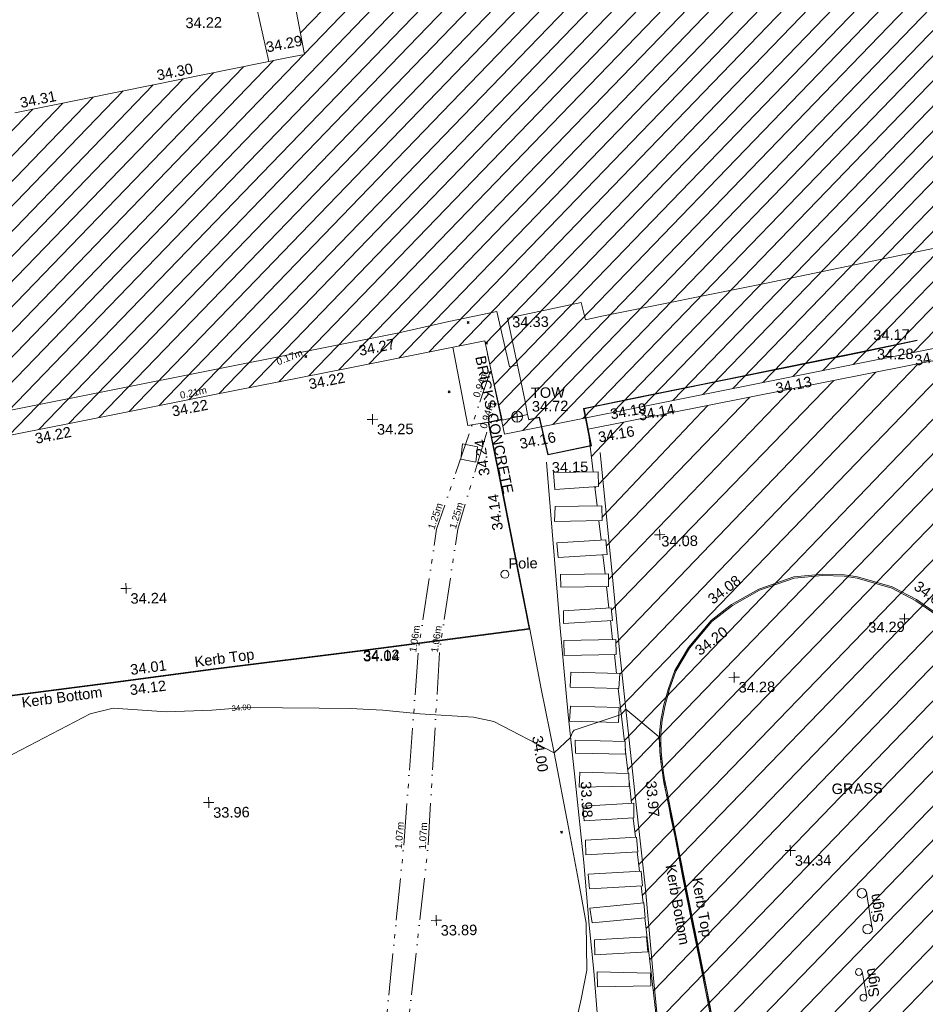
# Model space of a CAD drawing. Header units: millimetres. Extents: x -287732 to 520720, y -103372 to 287754.
# Tile 350 of 380: x 261136 to 293596, y 212750 to 248016. Entities that reach past the tile are written whole.
import ezdxf

# ---------------------------------------------------------------- set-up
doc = ezdxf.new("R2010")
doc.units = ezdxf.units.MM
for name, pattern in [('IMPORT-HIDDEN2 _3_', [4762.5, 3175, -1587.5]), ('IMPORT-UG_DRAINAGE_UNIDENTIFIED_QLB2 _2_', [2700, 1500, -300.0000000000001, 0, -250, 150, -300.0000000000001, 0, -200]), ('IMPORT-UG_ELEC_LV_QLB2 _2_', [2700, 1500, -300.0000000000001, 0, -250, 150, -300.0000000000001, 0, -200]), ('IMPORT-UG_ELEC_STREET LIGHTING_QLB2 _2_', [2700, 1500, -300.0000000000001, 0, -250, 150, -300.0000000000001, 0, -200])]:
    doc.linetypes.add(name, pattern=pattern)
for name, color, linetype, lineweight, true_color in [('00_TOPO_BUILDING_OUTLINE', 5, 'Continuous', 9, 0x0000ff), ('00_TOPO_FURN_POLE', 7, 'Continuous', 9, 0x666666), ('00_TOPO_FURN_SIGN', 7, 'Continuous', 9, 0x666666), ('00_TOPO_KERB_BOTTOM', 1, 'Continuous', 9, 0xff0000), ('00_TOPO_KERB_TOP', 7, 'Continuous', 9, 0xa500a5), ('00_TOPO_LEVEL_SPOT', 7, 'Continuous', 9, 0x666666), ('00_TOPO_ROAD_MARKING_WHITE_CONTINUOUS', 7, 'Continuous', 9, 0x999999), ('00_TOPO_TOP_OF_WALL', 7, 'Continuous', 9, 0x666666), ('00_TOPO_WALL', 7, 'Continuous', 9, 0x7c00a5), ('00_UAV_BUILDING_HATCH', 7, 'Continuous', 9, 0x999999), ('00_UAV_BUILDING_OUTLINE', 5, 'Continuous', 9, 0x0000ff), ('00_UAV_CONCRETE', 9, 'Continuous', 9, 0x808080), ('00_UAV_FORM_LINES', 7, 'Continuous', 9, 0x666666), ('00_UAV_FURN_POLE', 7, 'Continuous', 9, 0x666666), ('00_UAV_LEVEL_SPOT', 7, 'Continuous', 9, 0x666666), ('00_UAV_SERV_IC', 5, 'Continuous', 9, 0x0000ff), ('01_DTM_CONTOUR_MNR', 7, 'Continuous', 9, 0xa5a552), ('01_DTM_CONTOUR_MNR_LABELS', 7, 'Continuous', 9, 0xa5a552), ('12333-PUM-2D-U-0001-C01 - Rev2_REVIT IMPORT_dwg', 7, 'Continuous', 9, 0x767676), ('PUM-CHAMBER EXTENTS', 6, 'IMPORT-HIDDEN2 _3_', 9, 0xff00ff), ('PUM-ELECTRIC-LV-QLB2', 1, 'IMPORT-UG_ELEC_LV_QLB2 _2_', 9, 0xff0000), ('PUM-UNABLE TO SURVEY', 190, 'Continuous', 9, 0x7f00ff), ('PUM-UNIDENTIFIED-QLB2', 150, 'IMPORT-UG_DRAINAGE_UNIDENTIFIED_QLB2 _2_', 9, 0x007fff), ('PUM-WATER-MH', 5, 'Continuous', 9, 0x0000ff)]:
    doc.layers.add(name, color=color, linetype=linetype, lineweight=lineweight, true_color=true_color)
for name, color, linetype, lineweight in [('00_TOPO_DRIVE_WAY', 7, 'Continuous', 9), ('00_TOPO_PEDASTRIAN', 7, 'Continuous', 9), ('00_TOPO_SURVEY_TEXT', 7, 'Continuous', 9), ('00_UAV_SURVEY_TEXT', 7, 'Continuous', 9), ('GEN-TEXT', 7, 'Continuous', 9)]:
    doc.layers.add(name, color=color, linetype=linetype, lineweight=lineweight)
doc.styles.add('Arial_1', font='arial.ttf', dxfattribs={"height": 250})
doc.styles.add('Swis721 Lt BT_1', font='swissl.ttf', dxfattribs={"height": 200})
doc.styles.add('Swis721 Lt BT_2', font='swissl.ttf', dxfattribs={"height": 375})

# ---------------------------------------------------------------- blocks, each defined once
blk = doc.blocks.new('12333-PUM-2D-U-0001-C01 - Rev2_REVIT IMPORT_dwg_MM-2077200-Site Location Plan Proposed')
at = {"layer": '00_TOPO_LEVEL_SPOT', "color": 254, "true_color": 0xcccccc, "flags": 128}
for points in [[(0, -500.0000000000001), (0, 0), (-500.0000000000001, 0)], [(500.0000000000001, 0), (0, 0), (0, 500.0000000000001)]]:
    blk.add_lwpolyline(points, dxfattribs=at)
blk = doc.blocks.new('12333-PUM-2D-U-0001-C01 - Rev2_REVIT IMPORT_dwg_TOW-2077202-Site Location Plan Proposed')
at = {"layer": '00_TOPO_TOP_OF_WALL', "color": 254, "true_color": 0xcccccc, "flags": 128}
for points in [[(0, 525.0554400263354), (0, 0), (-525.0554401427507, 0)], [(525.0554401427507, 0), (0, 0), (0, -525.0554400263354)]]:
    blk.add_lwpolyline(points, dxfattribs=at)
at = {"layer": '00_TOPO_TOP_OF_WALL', "color": 254, "true_color": 0xcccccc}
blk.add_circle((0, 0), 525.0554401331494, dxfattribs=at)
blk = doc.blocks.new('12333-PUM-2D-U-0001-C01 - Rev2_REVIT IMPORT_dwg_MSL_Sign_SYM-2077194-Site Location Plan Proposed')
at = {"layer": '00_TOPO_FURN_SIGN', "color": 254, "true_color": 0xcccccc}
blk.add_line((1862.281444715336, 0), (-1862.281444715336, 0), dxfattribs=at)
for centre, radius in [((-1862.281444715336, -488.8448533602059), 488.8448533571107), ((1862.281444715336, -488.8448533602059), 488.8448533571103)]:
    blk.add_circle(centre, radius, dxfattribs=at)
blk = doc.blocks.new('12333-PUM-2D-U-0001-C01 - Rev2_REVIT IMPORT_dwg_POLE_2-2077241-Site Location Plan Proposed')
at = {"layer": '00_TOPO_FURN_POLE', "color": 254, "true_color": 0xcccccc}
blk.add_circle((0, 0), 375.0000000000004, dxfattribs=at)
blk = doc.blocks.new('12333-PUM-2D-U-0001-C01 - Rev2_REVIT IMPORT_dwg_UAV-2077255-Site Location Plan Proposed')
at = {"layer": '00_UAV_LEVEL_SPOT', "color": 254, "true_color": 0xcccccc, "flags": 128}
for points in [[(0, -500.0000000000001), (0, 0), (-500.0000000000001, 0)], [(500.0000000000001, 0), (0, 0), (0, 500.0000000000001)]]:
    blk.add_lwpolyline(points, dxfattribs=at)
blk = doc.blocks.new('12333-PUM-2D-U-0001-C01 - Rev2_REVIT IMPORT_dwg_MGS62954_T2_Galway_ITM_3d_Rev1-2077680-Site Location Plan Proposed')
at = {"layer": '00_UAV_BUILDING_HATCH', "true_color": 0xcccccc}
h = blk.add_hatch(dxfattribs=at)
h.set_pattern_fill('FP_1', color=254, style=0, pattern_type=2)
h.set_pattern_definition([(45, (0, 0), (-441.9417382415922, 441.9417382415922), [])])
h.paths.add_polyline_path([(534124497.0780003, 725775488.5585002), (534146780.0780002, 725779531.5585002), (534146621.0780002, 725780328.5585002), (534183857.1075001, 725787049.1125003), (534184497.1075001, 725783702.1125001), (534202575.1075001, 725786975.1125003), (534201976.1075, 725790381.1125002), (534239197.0865001, 725797194.0905002), (534239338.0865001, 725796376.0905002), (534261663.0865001, 725800388.0905001), (534259564.2060555, 725811742.1253061), (534258677.2803519, 725812121.8622999), (534251257.0865, 725810806.0905002), (534250975.0865, 725812184.0905002), (534249213.0865002, 725811873.0905002), (534249448.0865, 725810468.0905002), (534244617.0865, 725809642.0905), (534241121.0865001, 725828862.0905001), (534229957.0865001, 725826793.0905), (534233411.0865, 725807582.0905), (534221779.0865001, 725805445.0905001), (534220752.0865002, 725810867.0905001), (534215719.0865001, 725809946.0905001), (534216316.0865001, 725806625.0905002), (534217076.0865, 725806760.0905002), (534217446.0865001, 725804662.0905001), (534205756.3195001, 725802533.2090001), (534204628.3195002, 725808845.209), (534205810.3195, 725809078.2090003), (534204970.3195001, 725813494.2090002), (534194424.3195002, 725811546.2090002), (534194268.3195002, 725812372.2090002), (534192207.3195, 725812030.2090002), (534192421.3195001, 725810057.2090002), (534184208.6855001, 725808590.6470003), (534184063.6855002, 725809679.6470002), (534175719.6855002, 725808111.6470002), (534177568.6855002, 725797421.6470003), (534162796.3485001, 725794713.2465), (534162440.3485001, 725796856.2465003), (534164478.3485001, 725797191.2465001), (534163879.3485, 725800515.2465003), (534159002.3485001, 725799595.2465), (534159605.3485001, 725796262.2465003), (534160352.3485001, 725796441.2465003), (534160696.3485001, 725794215.2465001), (534156777.3485001, 725793541.2465), (534156175.3485001, 725796880.2465001), (534147633.3485, 725795342.2465001), (534144688.0165001, 725811270.4695), (534133601.7440002, 725809323.8415003), (534137148.0780001, 725790044.5585002), (534122321.0780001, 725787372.5585002), (534124333.8503805, 725776380.0093426)])
at = {"layer": '00_TOPO_BUILDING_OUTLINE', "color": 254, "true_color": 0xcccccc, "flags": 128}
for points in [[(534188058.0828493, 725787861.187062), (534193919.1674864, 725788933.0934182), (534201065.6022689, 725790280.4810855), (534201448.2837999, 725788136.3355058), (534201583.8039866, 725787308.173642), (534201581.675512, 725787311.017859), (534202577.8800709, 725787493.7602345)], [(534124221.1284872, 725779064.0287179), (534124820.7444681, 725775822.0386165), (534125245.2836477, 725775899.9398292), (534125145.6166385, 725776478.4504373), (534133639.679585, 725778012.757823), (534141891.4203304, 725779511.1741732), (534145939.2929132, 725780299.3827997), (534146057.2373813, 725779612.1525271), (534146460.7820161, 725779700.4323335), (534146222.0326365, 725781148.1654723), (534160372.7522756, 725783695.0785174), (534180779.9572401, 725787396.425519), (534182578.9416649, 725787771.2733631), (534184302.538883, 725788093.9243823), (534184716.2891045, 725786103.2868761), (534185006.1492738, 725786161.2966199), (534184684.0027301, 725787845.464642), (534187334.220765, 725788363.5149004), (534187470.2676793, 725787737.9559948), (534188058.0828493, 725787861.187062)]]:
    blk.add_lwpolyline(points, dxfattribs=at)
at = {"layer": '00_TOPO_DRIVE_WAY', "color": 254, "true_color": 0xcccccc, "flags": 128}
blk.add_lwpolyline([(534186444.445821, 725761858.4987576), (534186652.1511036, 725762418.2491615), (534186888.5262551, 725763418.2892377), (534187116.6600798, 725764447.4201819), (534187125.9503548, 725766131.565474), (534186876.5301303, 725767650.666956), (534186545.4167679, 725769565.8924016), (534186082.1845883, 725772251.5999451), (534185653.1840692, 725774549.9895473), (534185282.300045, 725776699.5052701)], dxfattribs=at)
at = {"layer": '00_TOPO_KERB_BOTTOM', "color": 254, "true_color": 0xcccccc, "flags": 128}
for points in [[(534187935.8968223, 725784663.4813752), (534192340.7347817, 725785487.8449844), (534194614.2016724, 725785900.2535228), (534197272.6921846, 725786388.0136726), (534199349.374141, 725786787.368219)], [(534187935.8968223, 725784663.4813752), (534187372.7539521, 725784557.713435), (534187612.7504259, 725783226.2840396), (534186037.1740813, 725782925.3670722), (534185749.2462204, 725784267.2107875), (534185377.9479048, 725784192.5596375), (534185334.8048877, 725784385.471215)], [(534159081.7184864, 725773800.7949743), (534160591.2100607, 725773956.4887882), (534163250.4022995, 725774251.8050586), (534170234.5195389, 725775028.2004404), (534173918.4789092, 725775446.0606811), (534179294.2212099, 725776025.692972), (534185282.300045, 725776699.5052701), (534184313.4519444, 725782123.0247738), (534183938.0403972, 725784122.845869), (534184418.929028, 725784213.2392157)], [(534199916.5716348, 725776963.9989618), (534199155.7275035, 725777515.509442), (534198302.0189285, 725777985.9452618), (534197058.7765175, 725778362.5450776), (534196578.9967108, 725778449.1685762), (534195806.0105016, 725778486.6623293), (534194782.97023, 725778406.503271), (534193516.8241451, 725777991.2339697), (534192533.4780928, 725777455.8946048), (534191783.9455718, 725776893.092291), (534190965.7597488, 725775943.8211933), (534190451.4253638, 725775127.8446379), (534190214.5760021, 725774488.6145461), (534190038.6771314, 725773900.9283396), (534189919.6663465, 725773358.7713944), (534189870.0772591, 725772896.3482506), (534189865.456423, 725772557.9374964), (534189871.3146925, 725772234.0814176), (534189893.6391512, 725771976.7467979), (534189911.6946899, 725771770.9621509), (534189935.1131366, 725771552.986981), (534189965.3027198, 725771291.0339235), (534189993.9895835, 725771122.7491148), (534190071.3775579, 725770732.1572773), (534190162.2275748, 725770218.4885412), (534190225.8400707, 725769865.956426), (534190347.0362321, 725769218.1569774)], [(534190347.0362321, 725769218.1569774), (534190629.0553181, 725767638.8733405), (534190909.2840674, 725766096.9840559), (534191159.7381805, 725764747.6585265), (534191420.8975773, 725763300.2325867), (534191529.2590874, 725762663.36013)]]:
    blk.add_lwpolyline(points, dxfattribs=at)
at = {"layer": '00_TOPO_KERB_TOP', "color": 254, "true_color": 0xcccccc, "flags": 128}
for points in [[(534187932.5774466, 725784681.1548095), (534189436.4776093, 725784959.7855424), (534191520.9292775, 725785346.6761153), (534194729.6522738, 725785942.9791265), (534197323.4067069, 725786424.6213727), (534199345.5439326, 725786801.5575879)], [(534187932.5774466, 725784681.1548095), (534187351.8899478, 725784572.0916858), (534187591.896102, 725783240.6085863), (534186051.068105, 725782946.3281535), (534185763.1050253, 725784288.3360003), (534185380.78663, 725784211.6303064), (534185341.6773319, 725784386.8482188)], [(534159078.3704405, 725773828.5021414), (534160587.7848048, 725773984.1879917), (534163246.8988171, 725774279.4955747), (534170230.9929529, 725775055.8883882), (534173914.9848872, 725775473.7523224), (534179290.7359683, 725776053.3855599), (534185257.7272719, 725776724.8249707), (534184292.6028033, 725782127.4999365), (534183922.8093885, 725784136.6065189), (534184415.5369201, 725784230.1049981)], [(534199886.8701668, 725776928.9396982), (534199132.776659, 725777475.5568769), (534198285.6618643, 725777943.0826333), (534197050.5347154, 725778317.0516243), (534196577.4494343, 725778403.374006), (534195806.6950484, 725778440.8173121), (534194789.7399431, 725778360.9777806), (534193534.7602636, 725777948.4739947), (534192560.4118542, 725777418.6704596), (534191815.5879186, 725776859.8434998), (534191000.4576248, 725775913.8479203), (534190490.1357445, 725775102.8917446), (534190257.2839894, 725774471.5146215), (534190083.062176, 725773889.431541), (534189964.9558416, 725773351.394845), (534189915.8616649, 725772893.5867908), (534189911.279922, 725772558.0390751), (534189917.0966675, 725772236.4785311), (534189939.2836063, 725771980.729107), (534189957.2981163, 725771775.4120767), (534189980.6499349, 725771558.0570712), (534190010.6773456, 725771297.5111727), (534190039.0528879, 725771131.0526594), (534190116.4132023, 725770740.6004266), (534190207.3313425, 725770226.5465194), (534190270.8967996, 725769874.2750871), (534190392.1405576, 725769226.2114398)], [(534190392.1405576, 725769226.2114398), (534190674.14728, 725767646.9970392), (534190954.3481149, 725766105.2613463), (534191204.8075454, 725764755.9071702), (534191466.0279318, 725763308.1432059), (534191574.1310087, 725762672.7896382)]]:
    blk.add_lwpolyline(points, dxfattribs=at)
at = {"layer": '00_TOPO_PEDASTRIAN', "color": 254, "true_color": 0xcccccc}
for p, q in [((534186269.7000001, 725781682.8000002), (534186231.6000001, 725782292.4000002)), ((534187831.8000002, 725782292.4000002), (534186231.6000001, 725782292.4000002)), ((534187831.8000002, 725781759.0000001), (534187831.8000002, 725782292.4000002)), ((534186269.7000001, 725781682.8000002), (534187831.8000002, 725781759.0000001)), ((534186231.6000001, 725780539.8000002), (534186269.7000001, 725781073.2000002)), ((534187946.1000001, 725781073.2000002), (534186269.7000001, 725781073.2000002)), ((534187946.1000001, 725780539.8000002), (534187946.1000001, 725781073.2000002)), ((534186231.6000001, 725780539.8000002), (534187946.1000001, 725780539.8000002)), ((534186307.8000001, 725779777.8000002), (534188060.4000002, 725779854.0000001)), ((534186307.8000001, 725779777.8000002), (534186345.9000001, 725779244.4000002)), ((534188060.4000002, 725779854.0000001), (534188098.5000002, 725779320.6000001)), ((534186345.9000001, 725779244.4000002), (534188098.5000002, 725779320.6000001)), ((534186422.1000001, 725778177.6000001), (534186422.1000001, 725778634.8000002)), ((534186422.1000001, 725778634.8000002), (534188136.6000001, 725778634.8000001)), ((534188136.6000001, 725778177.6000001), (534188136.6000001, 725778634.8000001)), ((534188136.6000001, 725778177.6000001), (534186422.1000001, 725778177.6000001)), ((534188212.8000001, 725777415.6000001), (534186498.3000002, 725777339.4000002)), ((534186498.3000002, 725776882.2000002), (534186498.3000002, 725777339.4000002)), ((534188250.9000001, 725776958.4000002), (534188212.8000001, 725777415.6000001)), ((534186498.3000002, 725776882.2000002), (534188250.9000001, 725776958.4000002)), ((534186498.3000001, 725775739.2000002), (534186498.3000001, 725776272.6000001)), ((534186498.3000001, 725776272.6000001), (534188365.2000001, 725776272.6000001)), ((534188365.2000001, 725775739.2000002), (534188365.2000001, 725776272.6000001)), ((534188365.2000001, 725775739.2000002), (534186498.3000001, 725775739.2000002)), ((534186688.8000001, 725774596.2000002), (534186726.9000001, 725775129.6000001)), ((534188479.5000002, 725775053.4), (534186726.9000001, 725775129.6000001)), ((534188441.4000002, 725774520.0000001), (534188479.5000002, 725775053.4)), ((534186688.8000001, 725774596.2000002), (534188441.4000002, 725774520.0000001)), ((534186650.7000002, 725773377.0000001), (534186688.8000001, 725773910.4000002)), ((534186688.8000001, 725773910.4000002), (534188441.4000002, 725773834.2000002)), ((534188403.3000002, 725773300.8000002), (534188441.4000002, 725773834.2000002)), ((534188403.3000002, 725773300.8000002), (534186650.7000002, 725773377.0000001)), ((534186841.2000002, 725772234.0000001), (534186841.2000001, 725772691.2000002)), ((534188631.9000001, 725772615.0000001), (534186841.2000001, 725772691.2000002)), ((534188631.9000001, 725772157.8000002), (534188631.9000001, 725772615.0000001)), ((534186841.2000002, 725772234.0000001), (534188631.9000001, 725772157.8000002)), ((534186955.5000002, 725771014.8000002), (534186993.6000001, 725771548.2000002)), ((534188746.2000002, 725771472.0000001), (534186993.6000001, 725771548.2000002)), ((534188746.2000002, 725771014.8000002), (534188746.2000002, 725771472.0000001)), ((534186955.5000002, 725771014.8000002), (534188746.2000002, 725771014.8000002)), ((534188898.6000001, 725770405.2000002), (534187069.8000001, 725770329.0000001)), ((534187107.9000002, 725769795.6000001), (534187069.8000001, 725770329.0000001)), ((534188898.6000001, 725769871.8000002), (534188898.6000001, 725770405.2000002)), ((534187107.9000002, 725769795.6000001), (534188898.6000001, 725769871.8000002)), ((534188974.8000001, 725769186.0000001), (534187146.0000001, 725769109.8000002)), ((534189012.9000002, 725768652.6000001), (534188974.8000001, 725769186.0000001)), ((534187146.0000001, 725768576.4000002), (534187146.0000001, 725769109.8000002)), ((534187146.0000001, 725768576.4000002), (534189012.9000002, 725768652.6000001)), ((534189127.2000001, 725767966.8000002), (534187222.2000001, 725767890.6000001)), ((534187260.3000002, 725767357.2000002), (534187222.2000001, 725767890.6000001)), ((534189165.3, 725767433.4000002), (534189127.2000001, 725767966.8000002)), ((534187260.3000002, 725767357.2000002), (534189165.3, 725767433.4000002)), ((534189203.4000002, 725766823.8000002), (534187260.3000002, 725766671.4)), ((534189241.5000001, 725766290.4000002), (534189203.4000002, 725766823.8000002)), ((534187336.5000001, 725766138.0000001), (534187260.3000002, 725766671.4)), ((534187336.5000001, 725766138.0000001), (534189241.5000001, 725766290.4000002)), ((534189279.6000001, 725765604.6000001), (534187412.7000002, 725765528.4000002)), ((534187412.7000002, 725764995.0000001), (534187412.7000002, 725765528.4000002)), ((534189317.7000001, 725765071.2000002), (534189279.6000001, 725765604.6000001)), ((534187412.7000002, 725764995.0000001), (534189317.7000001, 725765071.2000002)), ((534187488.9000001, 725763852.0000001), (534187488.9000001, 725764385.4000002)), ((534189393.9000002, 725764309.2000002), (534187488.9000001, 725764385.4000002)), ((534189393.9000001, 725763852.0000001), (534189393.9000002, 725764309.2000002)), ((534187488.9000001, 725763852.0000001), (534189393.9000001, 725763852.0000001))]:
    blk.add_line(p, q, dxfattribs=at)
at = {"layer": '00_TOPO_ROAD_MARKING_WHITE_CONTINUOUS', "color": 254, "true_color": 0xcccccc, "flags": 128}
for points in [[(534187920.0000001, 725782980), (534188270, 725778630), (534188490.0000001, 725775770), (534188950.0000001, 725770770.0000001), (534189260, 725767430.0000002), (534189510, 725763990.0000001), (534189680.0000002, 725761800.0000001), (534189900.0000001, 725759450.0000001), (534190100, 725757460.0000001), (534190220, 725755800.0000001), (534190300.0000001, 725754680.0000002), (534190410.0000001, 725753160.0000001), (534190530.0000001, 725751900.0000001)], [(534188240.0000001, 725751470), (534188140.0000001, 725753190.0000001), (534188000.0000001, 725754980), (534187870, 725756600.0000001), (534187829.671832, 725757392.0293423), (534187720, 725758800.0000001), (534187640, 725760030.0000001), (534187510, 725762020), (534187360, 725764410.0000001), (534187230, 725766060.0000001), (534187070.0000001, 725768310.0000001), (534186820.0000001, 725771160), (534186610, 725773610), (534186360.0000001, 725776850), (534185990, 725782670)]]:
    blk.add_lwpolyline(points, dxfattribs=at)
at = {"layer": '00_TOPO_WALL', "color": 254, "true_color": 0xcccccc, "flags": 128}
blk.add_lwpolyline([(534185006.1492738, 725786161.2966199), (534185263.7505907, 725784852.1930948), (534185341.9549416, 725784386.9038423), (534184421.1095001, 725784202.3977656), (534183943.7332617, 725786575.9436938)], dxfattribs=at)
at = {"layer": '00_UAV_BUILDING_OUTLINE', "color": 254, "true_color": 0xcccccc, "flags": 128}
for points in [[(534167158.3838508, 725795512.9939419), (534172076.3945128, 725796414.6754117), (534176994.4051749, 725797316.3568813), (534177568.6855001, 725797421.6470002), (534176816.1715772, 725801772.3088913)], [(534235928.6582541, 725796595.8330029), (534231010.4406745, 725795695.5958499), (534226092.2230951, 725794795.3586969), (534221174.0055155, 725793895.1215438), (534216255.7879361, 725792994.8843907), (534211337.5703565, 725792094.6472379), (534206419.3527769, 725791194.4100847), (534201976.1075, 725790381.1125001), (534202059.7409394, 725789905.5607566), (534202575.1075, 725786975.1125001), (534200583.0496724, 725786614.4528435), (534195663.0590978, 725785723.6945102), (534190743.068523, 725784832.9361768), (534185823.0779483, 725783942.1778437), (534184497.1075, 725783702.1125001), (534183857.1075, 725787049.1125002), (534178936.6077407, 725786161.0348831), (534174016.1079816, 725785272.9572663), (534169095.6082222, 725784384.8796496), (534164175.1084629, 725783496.8020326)]]:
    blk.add_lwpolyline(points, dxfattribs=at)
at = {"layer": '00_UAV_CONCRETE', "color": 254, "true_color": 0xcccccc, "flags": 128}
blk.add_lwpolyline([(534182697.2121847, 725786839.768507), (534183191.1585, 725784032.7409999), (534183922.8093885, 725784136.6065189)], dxfattribs=at)
at = {"layer": '00_UAV_FORM_LINES', "color": 254, "true_color": 0xcccccc, "flags": 128}
blk.add_lwpolyline([(534165337.2367531, 725806359.4939106), (534166562.6855, 725806349.6470001), (534171183.6855001, 725806103.6470001), (534171595.6855001, 725805976.6470001), (534171932.6855001, 725805823.6470002), (534172350.6855001, 725805606.6470001), (534172704.6855, 725805307.6470002), (534172943.6855001, 725804953.6470002), (534173137.6855001, 725804533.6470001), (534173332.6855001, 725803988.6470001), (534173552.6855001, 725803367.6470002), (534173899.6855001, 725802748.6470001), (534174253.6855001, 725802324.6470001), (534174652.6855, 725801966.6470002), (534175090.6855001, 725801496.6470002), (534175335.6855001, 725801051.6470002), (534175498.6855, 725800671.6470002), (534175686.6855001, 725800073.6470002), (534176291.0177509, 725797187.3959152)], dxfattribs=at)
at = {"layer": '01_DTM_CONTOUR_MNR', "color": 254, "true_color": 0xcccccc, "flags": 128}
blk.add_lwpolyline([(534191538.1468534, 725762803.7832167), (534191457.6269957, 725763307.5253992), (534191397.2044101, 725763648.1472566), (534191187.7438138, 725764756.9359535), (534191098.813136, 725765227.5530967), (534190934.2631039, 725766106.065776), (534190782.7272727, 725766909.7727275), (534190647.8990261, 725767644.4747566), (534190443.894813, 725768759.3285743), (534190357.9626649, 725769221.9906664), (534190331.4285715, 725769370.8928572), (534190241.0653753, 725769870), (534190225.934066, 725769943.1868131), (534190171.1838162, 725770222.2367632), (534190075.8333335, 725770709.1666667), (534190074.0064102, 725770730.8012822), (534189997.7412587, 725771121.548252), (534189970, 725771290.0000001), (534189938.862069, 725771549.1034483), (534189910.0000001, 725771770), (534189890, 725771980), (534189872.5000002, 725772221.0714285), (534189870, 725772560.0000002), (534189818.8498856, 725772781.5763655), (534188670.0000001, 725773770.0000001), (534188500, 725773580.0000001), (534186808.8787298, 725773047.8946102), (534186745.67217, 725772985.9080188), (534186680.0000002, 725772790.0000001), (534186080.0000001, 725772250.0000001), (534183937.2353445, 725773417.0221381), (534183207.5364243, 725773587.6687354), (534181286.9548948, 725773734.1378438), (534179966.5007308, 725773887.7476863), (534178798.9117531, 725773968.5714288), (534177686.6812853, 725774006.2305734), (534175064.2890632, 725774068.6470673), (534174896.7851279, 725774058.2823077), (534173843.4824766, 725773993.1063541), (534172209.6830088, 725773965.1116096), (534170298.8850236, 725774131.0504427), (534169479.4382023, 725773941.6853933), (534166430.0000002, 725772420)], dxfattribs=at)
at = {"xscale": 0.375, "yscale": 0.375, "zscale": 0.375}
for name, p in [('12333-PUM-2D-U-0001-C01 - Rev2_REVIT IMPORT_dwg_MM-2077200-Site Location Plan Proposed', (534179780.0000001, 725784310.0000001)), ('12333-PUM-2D-U-0001-C01 - Rev2_REVIT IMPORT_dwg_TOW-2077202-Site Location Plan Proposed', (534184960.7174789, 725784315.8500673)), ('12333-PUM-2D-U-0001-C01 - Rev2_REVIT IMPORT_dwg_UAV-2077255-Site Location Plan Proposed', (534190000.0000001, 725780000)), ('12333-PUM-2D-U-0001-C01 - Rev2_REVIT IMPORT_dwg_POLE_2-2077241-Site Location Plan Proposed', (534184426.1585001, 725778680.741)), ('12333-PUM-2D-U-0001-C01 - Rev2_REVIT IMPORT_dwg_MM-2077200-Site Location Plan Proposed', (534170840, 725778410)), ('12333-PUM-2D-U-0001-C01 - Rev2_REVIT IMPORT_dwg_MM-2077200-Site Location Plan Proposed', (534198723.0416445, 725776830.9902517)), ('12333-PUM-2D-U-0001-C01 - Rev2_REVIT IMPORT_dwg_MM-2077200-Site Location Plan Proposed', (534192578.5962873, 725774848.4884566)), ('12333-PUM-2D-U-0001-C01 - Rev2_REVIT IMPORT_dwg_MM-2077200-Site Location Plan Proposed', (534173670.0000001, 725770690.0000001)), ('12333-PUM-2D-U-0001-C01 - Rev2_REVIT IMPORT_dwg_MM-2077200-Site Location Plan Proposed', (534194483.5564951, 725768606.9409424)), ('12333-PUM-2D-U-0001-C01 - Rev2_REVIT IMPORT_dwg_MM-2077200-Site Location Plan Proposed', (534181750.0000001, 725766330.0000001))]:
    blk.add_blockref(name, p, dxfattribs=at)
for p, xscale, yscale, zscale, rotation in [((534197280.7081187, 725766411.6749314), 0.35, 0.35, 0.35, 278.0330363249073), ((534197056.3341389, 725763773.4056085), 0.2499999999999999, 0.2499999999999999, 0.2499999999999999, 279.1797592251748)]:
    blk.add_blockref('12333-PUM-2D-U-0001-C01 - Rev2_REVIT IMPORT_dwg_MSL_Sign_SYM-2077194-Site Location Plan Proposed', p, dxfattribs=dict(xscale=xscale, yscale=yscale, zscale=zscale, rotation=rotation))
at = {"layer": '00_TOPO_BUILDING_OUTLINE', "color": 251, "true_color": 0x666666, "insert": (534184846.5747604, 725787888.5208532), "char_height": 375, "width": 1495.902363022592, "attachment_point": 1, "line_spacing_factor": 1.005061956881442, "style": 'Swis721 Lt BT_2'}
blk.add_mtext('34.33', dxfattribs=at)
at = {"layer": '00_TOPO_BUILDING_OUTLINE', "color": 251, "true_color": 0x666666, "insert": (534179300.8428538, 725786957.4751074), "char_height": 375, "width": 1495.902363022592, "attachment_point": 1, "rotation": 10.50981959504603, "line_spacing_factor": 1.005061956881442, "style": 'Swis721 Lt BT_2'}
blk.add_mtext('34.27', dxfattribs=at)
at = {"layer": '00_TOPO_DRIVE_WAY', "color": 251, "true_color": 0x666666, "insert": (534185667.4045027, 725772904.9395489), "char_height": 375, "width": 1495.902363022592, "attachment_point": 1, "rotation": 278.62479316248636, "line_spacing_factor": 1.005061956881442, "style": 'Swis721 Lt BT_2'}
blk.add_mtext('34.00', dxfattribs=at)
at = {"layer": '00_TOPO_FURN_SIGN', "char_height": 375, "width": 1206.219683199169, "attachment_point": 1, "line_spacing_factor": 1.005061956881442, "style": 'Swis721 Lt BT_2'}
for insert, rotation in [((534197414.4808649, 725765942.7877676), 98.00281249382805), ((534197218.8494761, 725763274.6165422), 98.751922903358)]:
    blk.add_mtext('Sign', dxfattribs=dict(at, insert=insert, rotation=rotation))
at = {"layer": '00_TOPO_KERB_BOTTOM', "color": 251, "true_color": 0x666666, "char_height": 375, "width": 1495.902363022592, "attachment_point": 1, "line_spacing_factor": 1.005061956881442, "style": 'Swis721 Lt BT_2'}
for s, insert in [('34.17', (534197776.2910953, 725787202.7208756)), ('34.04', (534179294.2, 725776020.9296079))]:
    blk.add_mtext(s, dxfattribs=dict(at, insert=insert))
at = {"layer": '00_TOPO_KERB_BOTTOM', "color": 251, "true_color": 0x666666, "char_height": 375, "attachment_point": 1, "line_spacing_factor": 1.005061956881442, "style": 'Swis721 Lt BT_2'}
for s, insert, width, rotation in [('34.19', (534188273.3414751, 725784528.5223466), 1495.902363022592, 9.144491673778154), ('34.14', (534184015.5071049, 725780230.6413898), 1495.902363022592, 97.04128293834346), ('34.08', (534191638.2979491, 725777757.7114323), 1495.902363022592, 36.24059141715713), ('34.06', (534199266.6886571, 725778209.9687927), 1495.902363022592, 322.651832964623), ('34.01', (534170921.3049013, 725775679.2505531), 1495.902363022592, 6.473498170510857), ('Kerb Bottom', (534167007.659561, 725774577.4353803), 3414.456504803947, 6.546853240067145), ('Kerb Bottom', (534190369.0865425, 725768207.0930427), 3414.456504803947, 279.0677812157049)]:
    blk.add_mtext(s, dxfattribs=dict(at, insert=insert, width=width, rotation=rotation))
at = {"layer": '00_TOPO_KERB_TOP', "color": 251, "true_color": 0x666666, "char_height": 375, "width": 1495.902363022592, "attachment_point": 1, "line_spacing_factor": 1.005061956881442, "style": 'Swis721 Lt BT_2'}
for s, insert in [('34.28', (534197898.4855838, 725786508.7695643)), ('34.12', (534179290.7, 725776048.6296079))]:
    blk.add_mtext(s, dxfattribs=dict(at, insert=insert))
at = {"layer": '00_TOPO_KERB_TOP', "color": 251, "true_color": 0x666666, "char_height": 375, "attachment_point": 1, "line_spacing_factor": 1.005061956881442, "style": 'Swis721 Lt BT_2'}
for s, insert, width, rotation in [('34.16', (534187828.5391877, 725783710.269697), 1495.902363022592, 9.144491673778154), ('34.24', (534183576.7459862, 725782193.8032635), 1495.902363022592, 97.04128293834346), ('34.20', (534191143.8414592, 725775925.1986256), 1495.902363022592, 36.24059141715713), ('Kerb Top', (534173229.6980559, 725775919.2478863), 2493.170605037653, 6.546853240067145), ('34.12', (534170890.9528421, 725774952.6503385), 1495.902363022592, 6.473498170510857), ('Kerb Top', (534191305.3774036, 725767723.0181848), 2493.170605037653, 279.0677812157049)]:
    blk.add_mtext(s, dxfattribs=dict(at, insert=insert, width=width, rotation=rotation))
at = {"layer": '00_TOPO_LEVEL_SPOT', "char_height": 375, "width": 1495.902363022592, "attachment_point": 1, "line_spacing_factor": 1.005061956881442, "style": 'Swis721 Lt BT_2'}
for s, insert in [('34.25', (534179932.8269378, 725784133.0039227)), ('34.24', (534170992.8269377, 725778233.0039226)), ('34.29', (534197412.998248, 725776740.0114298)), ('34.28', (534192731.4269378, 725774671.5039227)), ('33.96', (534173822.8269379, 725770513.0039226)), ('34.34', (534194636.4269378, 725768429.9039224)), ('33.89', (534181902.8269377, 725766153.0039226))]:
    blk.add_mtext(s, dxfattribs=dict(at, insert=insert))
at = {"layer": '00_TOPO_ROAD_MARKING_WHITE_CONTINUOUS', "color": 251, "true_color": 0x666666, "insert": (534186171.4948094, 725782665.2296079), "char_height": 375, "width": 1495.902363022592, "attachment_point": 1, "line_spacing_factor": 1.005061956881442, "style": 'Swis721 Lt BT_2'}
blk.add_mtext('34.15', dxfattribs=at)
at = {"layer": '00_TOPO_ROAD_MARKING_WHITE_CONTINUOUS', "color": 251, "true_color": 0x666666, "char_height": 375, "width": 1495.902363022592, "attachment_point": 1, "line_spacing_factor": 1.005061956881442, "style": 'Swis721 Lt BT_2'}
for s, insert, rotation in [('33.98', (534187387.7728484, 725771220.3594902), 271.4431241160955), ('33.97', (534189720.0679867, 725771208.2519125), 274.2458649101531)]:
    blk.add_mtext(s, dxfattribs=dict(at, insert=insert, rotation=rotation))
at = {"layer": '00_TOPO_SURVEY_TEXT', "color": 251, "true_color": 0x666666, "insert": (534196000.90199, 725770976.0806414), "char_height": 375, "width": 2018.280965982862, "attachment_point": 1, "line_spacing_factor": 1.005061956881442, "style": 'Swis721 Lt BT_2'}
blk.add_mtext('GRASS', dxfattribs=at)
at = {"layer": '00_TOPO_TOP_OF_WALL', "char_height": 375, "attachment_point": 1, "line_spacing_factor": 1.005061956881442, "style": 'Swis721 Lt BT_2'}
for s, insert, width in [('TOW', (534185471.4433873, 725785347.7543665), 1343.937678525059), ('34.72', (534185497.0360942, 725784861.8477563), 1495.902363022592)]:
    blk.add_mtext(s, dxfattribs=dict(at, insert=insert, width=width))
at = {"layer": '00_UAV_BUILDING_OUTLINE', "color": 251, "true_color": 0x666666, "char_height": 375, "width": 1495.902363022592, "attachment_point": 1, "line_spacing_factor": 1.005061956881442, "style": 'Swis721 Lt BT_2'}
for s, insert, rotation in [('34.29', (534176166.6477634, 725797882.6905006), 10.09148188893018), ('34.30', (534172232.9876174, 725796946.8698912), 10.389378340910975), ('34.31', (534167314.9769552, 725796045.1884214), 10.389378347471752), ('34.11', (534199212.3700951, 725786255.6280181), 10.262168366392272), ('34.22', (534177485.3109429, 725785788.4431895), 10.23090153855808), ('34.13', (534194212.9678828, 725785350.492304), 10.262168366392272), ('34.22', (534172564.8111837, 725784900.3655725), 10.230901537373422), ('34.14', (534189288.2176197, 725784458.8722347), 10.262168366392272), ('34.22', (534167644.3114247, 725784012.2879555), 10.230901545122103), ('34.16', (534185004.7717608, 725783521.0670284), 10.26216837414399)]:
    blk.add_mtext(s, dxfattribs=dict(at, insert=insert, rotation=rotation))
at = {"layer": '00_UAV_FURN_POLE', "insert": (534184557.5000151, 725779249.7424831), "char_height": 375, "width": 1191.972994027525, "attachment_point": 1, "line_spacing_factor": 1.005061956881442, "style": 'Swis721 Lt BT_2'}
blk.add_mtext('Pole', dxfattribs=at)
at = {"layer": '00_UAV_LEVEL_SPOT', "insert": (534190051.8765643, 725779949.1441548), "char_height": 375, "width": 1495.902363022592, "attachment_point": 1, "line_spacing_factor": 1.005061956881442, "style": 'Swis721 Lt BT_2'}
blk.add_mtext('34.08', dxfattribs=at)
at = {"layer": '00_UAV_SERV_IC', "color": 251, "true_color": 0x666666, "insert": (534173323.2857865, 725798810.5146179), "char_height": 375, "width": 1495.902363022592, "attachment_point": 1, "line_spacing_factor": 1.005061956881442, "style": 'Swis721 Lt BT_2'}
blk.add_mtext('34.22', dxfattribs=at)
at = {"layer": '00_UAV_SURVEY_TEXT', "color": 251, "true_color": 0x666666, "insert": (534183865.7672869, 725786550.6053796), "char_height": 375, "width": 5617.944430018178, "attachment_point": 1, "rotation": 280.57712352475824, "line_spacing_factor": 1.005061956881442, "style": 'Swis721 Lt BT_2'}
blk.add_mtext('BRICKS CONCRETE', dxfattribs=at)
at = {"layer": '01_DTM_CONTOUR_MNR_LABELS', "color": 251, "true_color": 0x666666, "insert": (534174890.2238525, 725774168.7154422), "char_height": 200, "width": 797.8007824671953, "attachment_point": 2, "rotation": 3.54081701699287, "line_spacing_factor": 1.005061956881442, "style": 'Swis721 Lt BT_1'}
blk.add_mtext('34.00', dxfattribs=at)
blk = doc.blocks.new('12333-PUM-2D-U-0001-C01 - Rev2_REVIT IMPORT_dwg-1620468-Site Location Plan Proposed')
at = {"layer": 'PUM-CHAMBER EXTENTS', "true_color": 0xfff4d4}
h = blk.add_hatch(dxfattribs=at)
h.set_pattern_fill('FP_14', style=0, pattern_type=2)
h.set_pattern_definition([(45, (-533641079.65, -725615854.3560001), (-618.7184335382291, 618.7184335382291), [])])
h.paths.add_polyline_path([(548820.3501529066, 143595.6438214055), (598554.726548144, 155705.0015586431), (665880.3501528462, 173780.643821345), (683590.8699340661, 180379.6662089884), (684126.2921456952, 185226.5029211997), (699646.6566527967, 190872.8378213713), (682994.2837554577, 214259.006618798), (606101.125900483, 215601.1816816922), (611594.7356529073, 198837.6438862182), (620808.8827925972, 194892.6093451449), (622809.8820558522, 181730.4029184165), (546425.3200724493, 167969.8622055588), (546575.8377649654, 166438.0438213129), (546752.1501529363, 166438.0438213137), (546742.8316869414, 165904.1892620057), (546628.8411191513, 165898.6287465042), (546695.6373264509, 165218.8438213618), (546866.450152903, 165218.8438213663), (546857.1396212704, 164685.4438213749), (546748.0496346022, 164685.4438213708), (546816.1401362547, 163992.4868640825), (546980.7501529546, 163999.6438213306), (547018.8501529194, 163466.2438213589), (546868.4915593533, 163459.7064912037), (546935.2364494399, 162780.4438212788), (547056.9501529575, 162780.4438212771), (547056.9501529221, 162323.2438212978), (546980.161284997, 162323.2438212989), (547055.3756635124, 161557.7871773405), (547133.1501528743, 161561.2438213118), (547171.2501528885, 161104.0438213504), (547100.2641136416, 161100.9574718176), (547167.3480998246, 160418.2438213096), (547285.5501528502, 160418.2438213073), (547285.5501528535, 159884.8438213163), (547219.760407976, 159884.8438213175), (547286.6641069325, 159203.9649537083), (547399.8501529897, 159199.0438212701), (547361.7501529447, 158665.6438213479), (547339.5218446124, 158666.0318179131), (547526.6396990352, 156761.7336278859), (547552.2501529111, 156760.643821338), (547555.1797682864, 156471.2813758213), (547638.940920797, 155618.8442227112), (547666.5501529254, 155617.6438213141), (547669.1799035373, 155311.1021300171), (547744.1895742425, 154547.7287972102), (547818.950152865, 154550.8438213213), (547809.6327005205, 154017.0473339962), (547796.3901281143, 154016.4838202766), (547863.8113582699, 153330.3380382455), (547895.150152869, 153331.6438213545), (547933.250152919, 152798.2438212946), (547916.1638860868, 152797.5464226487), (547983.7334397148, 152109.8911528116), (548047.5501528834, 152112.4438213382), (548085.6501528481, 151579.0438213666), (548036.089714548, 151577.0614038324), (548096.0084987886, 150967.2680052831), (548123.7501529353, 150969.4438212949), (548161.8501529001, 150436.0438213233), (548148.3134199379, 150434.9608826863), (548720.0288378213, 144616.6137300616)])
h.paths.add_polyline_path([(507602.6006529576, 195456.4678212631), (521342.9320607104, 197371.1634294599), (539189.5091527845, 196672.9153214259), (560381.472544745, 200828.8192643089), (577694.2496529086, 209009.0883214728), (593948.7272522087, 215813.3025891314), (467151.1844916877, 218026.5619307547), (468398.9507812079, 211588.5258330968), (490993.6907402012, 198483.5081887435), (503467.5815323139, 197676.0129840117), (507337.4300206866, 195598.8028811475)])
at = {"layer": 'GEN-TEXT', "color": 253, "true_color": 0xaaaaaa}
for p, q in [((542149.9948138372, 171829.2884823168), (542220.7054919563, 171899.999160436)), ((542220.7054919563, 171829.2884823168), (542149.9948138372, 171899.999160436)), ((542866.705491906, 171076.2884822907), (542795.9948137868, 171146.9991604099)), ((542799.4499277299, 171079.7435962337), (542866.705491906, 171146.9991604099)), ((536308.9948138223, 170717.2884822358), (536379.7054919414, 170787.999160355)), ((536379.7054919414, 170717.2884822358), (536308.9948138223, 170787.999160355)), ((542902.9948138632, 170019.2884822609), (542973.7054919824, 170089.9991603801)), ((542973.7054919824, 170019.2884822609), (542902.9948138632, 170089.9991603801)), ((541425.9948137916, 169354.2884822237), (541496.7054919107, 169424.9991603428)), ((541496.7054919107, 169354.2884822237), (541425.9948137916, 169424.9991603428)), ((543072.9948137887, 168891.2884822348), (543143.7054919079, 168961.999160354)), ((543143.7054919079, 168891.2884822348), (543072.9948137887, 168961.999160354)), ((545183.9948138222, 153516.2884822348), (545254.7054919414, 153586.9991603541)), ((545254.7054919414, 153516.2884822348), (545183.9948138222, 153586.9991603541))]:
    blk.add_line(p, q, dxfattribs=at)
at = {"layer": 'PUM-UNABLE TO SURVEY', "color": 7, "true_color": 0xfff4d4}
for p, q in [((546628.8411191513, 165898.6287465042), (546695.6373264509, 165218.8438213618)), ((546748.0496346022, 164685.4438213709), (546816.1401362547, 163992.4868640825)), ((546868.4915593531, 163459.7064912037), (546935.2364494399, 162780.4438212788)), ((546980.1612849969, 162323.2438212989), (547055.3756635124, 161557.7871773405)), ((547100.2641136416, 161100.9574718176), (547167.3480998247, 160418.2438213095)), ((547219.760407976, 159884.8438213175), (547286.6641069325, 159203.9649537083)), ((547339.4647616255, 158666.6127514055), (547526.6396990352, 156761.7336278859)), ((547552.2501528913, 156501.0960683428), (547638.9409207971, 155618.8442227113)), ((547666.5501529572, 155337.8650986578), (547744.1895742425, 154547.7287972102)), ((547796.3901281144, 154016.4838202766), (547863.8113582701, 153330.3380382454)), ((547916.1638860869, 152797.5464226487), (547983.7334397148, 152109.8911528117)), ((548036.089714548, 151577.0614038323), (548096.0084987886, 150967.2680052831))]:
    blk.add_line(p, q, dxfattribs=at)
at = {"layer": 'PUM-UNABLE TO SURVEY', "color": 7, "true_color": 0xfff4d4, "flags": 128}
for points in [[(548148.3134199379, 150434.9608826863), (548820.3501529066, 143595.6438214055), (598554.726548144, 155705.0015586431), (665880.3501528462, 173780.643821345), (683590.869934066, 180379.6662089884), (684126.2921456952, 185226.5029211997), (699646.6566527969, 190872.8378213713), (682994.2837554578, 214259.0066187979)], [(618484.5562082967, 195887.7691272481), (620808.8827925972, 194892.6093451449), (622809.8820558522, 181730.4029184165), (546425.3200724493, 167969.8622055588), (546575.4424011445, 166442.0674384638)]]:
    blk.add_lwpolyline(points, dxfattribs=at)
at = {"layer": 'PUM-UNIDENTIFIED-QLB2', "color": 141, "true_color": 0xaad4ff, "flags": 128}
for points in [[(537599.8625254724, 129017.4823044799), (537384.3501529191, 130244.643821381), (537386.3501528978, 132561.6438213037), (537744.3501529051, 137249.6438213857), (538477.3501529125, 144069.6438213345), (539542.3501528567, 153069.6438213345), (540202.3501528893, 160182.6438213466), (540929.3501528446, 164487.6438212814), (542938.3501529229, 170054.6438213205)], [(538264.1237336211, 129017.7421963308), (538152.3501528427, 130345.6438212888), (538093.3501528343, 132651.6438213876), (538543.3501529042, 137256.643821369), (539246.3501528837, 144078.6438212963), (540416.3501529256, 153074.6438213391), (540960.35015292, 160145.6438213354), (541683.3501529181, 164464.6438213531), (543108.3501528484, 168926.6438212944)]]:
    blk.add_lwpolyline(points, dxfattribs=at)
at = {"layer": 'PUM-WATER-MH', "color": 161, "true_color": 0xaaaaff, "flags": 128}
blk.add_lwpolyline([(541912.5749816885, 167521.6438213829), (542445.5749817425, 167407.6438213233), (542372.5749816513, 166862.6438212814), (541839.5749815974, 166976.643821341)], close=True, dxfattribs=at)
blk.add_blockref('12333-PUM-2D-U-0001-C01 - Rev2_REVIT IMPORT_dwg_MGS62954_T2_Galway_ITM_3d_Rev1-2077680-Site Location Plan Proposed', (-533641079.6498471, -725615854.3561786))
at = {"layer": 'PUM-ELECTRIC-LV-QLB2', "char_height": 250, "width": 1160.025439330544, "attachment_point": 2, "line_spacing_factor": 0.9417779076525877, "style": 'Arial_1'}
for s, insert, rotation in [('0.17m', (535718.8453317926, 170852.7871403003), 20.91348479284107), ('0.21m', (532270.1690027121, 169649.569268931), 11.018507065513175)]:
    blk.add_mtext(s, dxfattribs=dict(at, insert=insert, rotation=rotation))
at = {"layer": 'PUM-UNIDENTIFIED-QLB2', "char_height": 250, "width": 1160.025439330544, "attachment_point": 2, "line_spacing_factor": 0.9417779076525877, "style": 'Arial_1'}
for s, insert, rotation in [('0.94m', (542469.2290040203, 169690.5764851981), 70.15667329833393), ('0.94m', (542683.146252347, 168567.4233207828), 72.28841499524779), ('1.25m', (541524.862567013, 164999.3857078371), 72.28841499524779), ('1.25m', (540771.9343746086, 164993.2456326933), 70.15667329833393), ('1.06m', (539948.6805159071, 160596.6690004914), 80.41470251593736), ('1.06m', (540725.4557899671, 160570.3973771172), 80.4968090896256), ('1.07m', (539277.6044848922, 153553.2609416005), 84.69882648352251), ('1.07m', (540124.0035919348, 153518.0034145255), 85.6006750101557)]:
    blk.add_mtext(s, dxfattribs=dict(at, insert=insert, rotation=rotation))

msp = doc.modelspace()

# ---------------------------------------------------------------- block references
at = {"layer": '12333-PUM-2D-U-0001-C01 - Rev2_REVIT IMPORT_dwg', "color": 254, "linetype": 'IMPORT-UG_ELEC_STREET LIGHTING_QLB2 _2_', "true_color": 0xffd4d4, "rotation": 0.9999999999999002}
msp.add_blockref('12333-PUM-2D-U-0001-C01 - Rev2_REVIT IMPORT_dwg-1620468-Site Location Plan Proposed', (-261895.0770586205, 55869.5817132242), dxfattribs=at)

doc.saveas('drawing.dxf')
